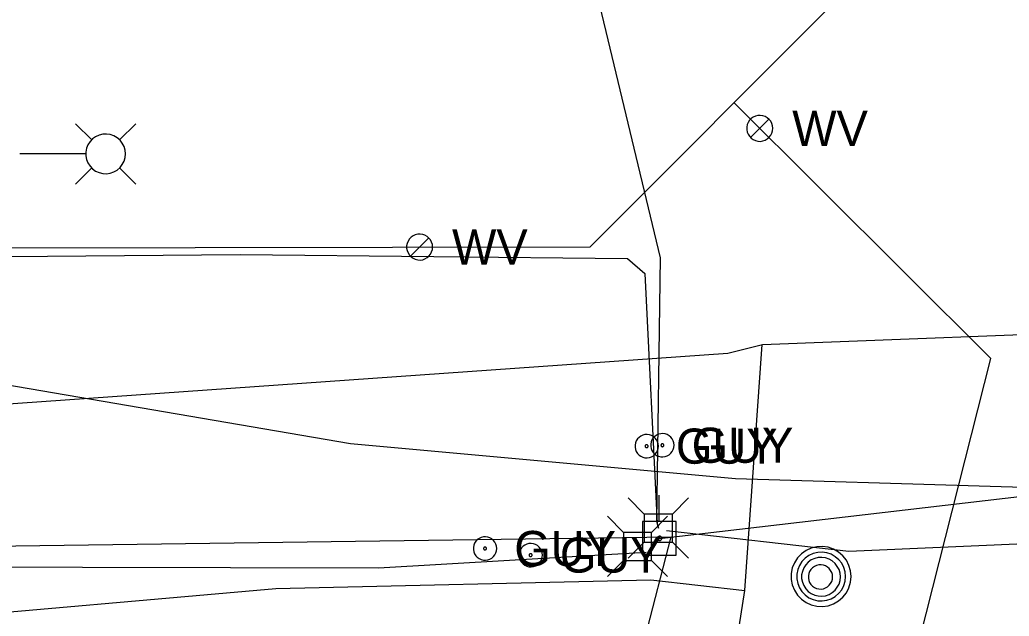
# Model space of a CAD drawing. Extents: x 596028 to 606371, y 330010 to 403088.
# Drawn here: x 603928.2 to 604036.7, y 402202.8 to 402268.2 of the extents above; entities that cross this region are included whole.
import ezdxf

# ---------------------------------------------------------------- set-up
doc = ezdxf.new("R2010")
doc.units = 0
for name, color, linetype in [('E_LTG', 7, 'Continuous'), ('E_UTL_E', 7, 'Continuous'), ('E_UTL_E_UG', 7, 'Continuous'), ('E_UTL_EGuyWire', 7, 'Continuous'), ('E_UTL_EPowerPole', 7, 'Continuous'), ('E_UTL_FO_UG_WINDSTREAM', 7, 'Continuous'), ('E_UTL_G_UG', 7, 'Continuous'), ('E_UTL_MH', 7, 'Continuous'), ('E_UTL_Overhead', 7, 'Continuous'), ('E_UTL_T', 7, 'Continuous'), ('E_UTL_T_UG', 7, 'Continuous'), ('E_UTL_W', 7, 'Continuous'), ('E_UTL_W_UG', 7, 'Continuous')]:
    doc.layers.add(name, color=color, linetype=linetype)

msp = doc.modelspace()

# ---------------------------------------------------------------- linework, layer by layer
at = {"layer": 'E_LTG'}
for points in [[(603936.06, 402255.06), (603934.28, 402256.83)], [(603939.11, 402255.06), (603940.88, 402256.83)], [(603939.76, 402253.53), (603939.72, 402253.95), (603939.6, 402254.34), (603939.41, 402254.71), (603939.16, 402255.03), (603938.84, 402255.31), (603938.48, 402255.51), (603938.09, 402255.65), (603937.68, 402255.71), (603937.27, 402255.69), (603936.87, 402255.59), (603936.49, 402255.42), (603936.16, 402255.18), (603935.87, 402254.88), (603935.65, 402254.53), (603935.49, 402254.15), (603935.41, 402253.74), (603935.41, 402253.33), (603935.49, 402252.92), (603935.65, 402252.54), (603935.87, 402252.19), (603936.16, 402251.89), (603936.49, 402251.65), (603936.87, 402251.48), (603937.27, 402251.38), (603937.68, 402251.36), (603938.09, 402251.42), (603938.48, 402251.55), (603938.84, 402251.76), (603939.16, 402252.03), (603939.41, 402252.36), (603939.6, 402252.72), (603939.72, 402253.12), (603939.76, 402253.53)], [(603935.37, 402253.53), (603928.19, 402253.53)], [(603936.06, 402252.01), (603934.28, 402250.23)], [(603939.11, 402252.01), (603940.88, 402250.23)]]:
    msp.add_lwpolyline(points, dxfattribs=at)
at = {"layer": 'E_UTL_E'}
for points in [[(603996.64, 402214.03), (603994.89, 402215.79)], [(603999.74, 402214.03), (604001.49, 402215.79)], [(603999.74, 402214.03), (603996.64, 402214.03)], [(603996.64, 402214.03), (603996.64, 402210.94)], [(603999.74, 402210.94), (603999.74, 402214.03)], [(603996.64, 402210.94), (603994.89, 402209.19)], [(603996.64, 402210.94), (603999.74, 402210.94)], [(603999.74, 402210.94), (604001.49, 402209.19)]]:
    msp.add_lwpolyline(points, dxfattribs=at)
at = {"layer": 'E_UTL_E_UG'}
for points in [[(603998.19, 402212.49), (603998.04, 402213.24), (603998.41, 402242.14), (603977.85, 402327.9)], [(603999.09, 402212.22), (604019.08, 402209.95), (604051.75, 402211.37), (604057.96, 402212.61), (604067.62, 402236.49), (604081.28, 402261.18), (604102.19, 402264.6), (604121.36, 402263.16), (604121.77, 402262.53)], [(603926.98, 402242.27), (603952.34, 402242.51), (603994.81, 402242.05), (603996.72, 402240.4), (603998.05, 402213), (603998.19, 402212.49)]]:
    msp.add_lwpolyline(points, dxfattribs=at)
at = {"layer": 'E_UTL_EGuyWire'}
for points in [[(603998.19, 402221.47), (603998.17, 402221.72), (603998.1, 402221.95), (603997.99, 402222.17), (603997.83, 402222.36), (603997.65, 402222.52), (603997.44, 402222.64), (603997.21, 402222.72), (603996.97, 402222.76), (603996.72, 402222.74), (603996.49, 402222.69), (603996.26, 402222.58), (603996.07, 402222.44), (603995.9, 402222.27), (603995.77, 402222.06), (603995.67, 402221.84), (603995.63, 402221.6), (603995.63, 402221.35), (603995.67, 402221.11), (603995.77, 402220.89), (603995.9, 402220.68), (603996.07, 402220.5), (603996.26, 402220.36), (603996.49, 402220.26), (603996.72, 402220.2), (603996.97, 402220.19), (603997.21, 402220.23), (603997.44, 402220.31), (603997.65, 402220.43), (603997.83, 402220.59), (603997.99, 402220.78), (603998.1, 402221), (603998.17, 402221.23), (603998.19, 402221.47)], [(603999.92, 402221.57), (603999.89, 402221.82), (603999.82, 402222.05), (603999.71, 402222.27), (603999.56, 402222.46), (603999.38, 402222.62), (603999.17, 402222.74), (603998.94, 402222.82), (603998.69, 402222.85), (603998.45, 402222.84), (603998.21, 402222.79), (603997.99, 402222.68), (603997.79, 402222.54), (603997.62, 402222.37), (603997.49, 402222.16), (603997.4, 402221.93), (603997.36, 402221.69), (603997.36, 402221.45), (603997.4, 402221.21), (603997.49, 402220.98), (603997.62, 402220.78), (603997.79, 402220.6), (603997.99, 402220.46), (603998.21, 402220.36), (603998.45, 402220.3), (603998.69, 402220.29), (603998.94, 402220.33), (603999.17, 402220.41), (603999.38, 402220.53), (603999.56, 402220.69), (603999.71, 402220.88), (603999.82, 402221.1), (603999.89, 402221.33), (603999.92, 402221.57)], [(603997.07, 402221.47), (603997.06, 402221.5), (603997.05, 402221.53), (603997.04, 402221.56), (603997.02, 402221.58), (603997, 402221.6), (603996.97, 402221.62), (603996.94, 402221.63), (603996.91, 402221.63), (603996.88, 402221.63), (603996.85, 402221.63), (603996.83, 402221.61), (603996.8, 402221.59), (603996.78, 402221.57), (603996.76, 402221.55), (603996.75, 402221.52), (603996.75, 402221.49), (603996.75, 402221.46), (603996.75, 402221.43), (603996.76, 402221.4), (603996.78, 402221.37), (603996.8, 402221.35), (603996.83, 402221.33), (603996.85, 402221.32), (603996.88, 402221.31), (603996.91, 402221.31), (603996.94, 402221.32), (603996.97, 402221.33), (603997, 402221.34), (603997.02, 402221.36), (603997.04, 402221.39), (603997.05, 402221.41), (603997.06, 402221.44), (603997.07, 402221.47)], [(603998.79, 402221.57), (603998.79, 402221.6), (603998.78, 402221.63), (603998.77, 402221.66), (603998.75, 402221.68), (603998.73, 402221.7), (603998.7, 402221.72), (603998.67, 402221.73), (603998.64, 402221.73), (603998.61, 402221.73), (603998.58, 402221.72), (603998.55, 402221.71), (603998.53, 402221.69), (603998.51, 402221.67), (603998.49, 402221.65), (603998.48, 402221.62), (603998.47, 402221.59), (603998.47, 402221.56), (603998.48, 402221.53), (603998.49, 402221.5), (603998.51, 402221.47), (603998.53, 402221.45), (603998.55, 402221.43), (603998.58, 402221.42), (603998.61, 402221.41), (603998.64, 402221.41), (603998.67, 402221.42), (603998.7, 402221.43), (603998.73, 402221.44), (603998.75, 402221.46), (603998.77, 402221.49), (603998.78, 402221.51), (603998.79, 402221.54), (603998.79, 402221.57)], [(603980.47, 402210.25), (603980.44, 402210.49), (603980.37, 402210.72), (603980.26, 402210.94), (603980.11, 402211.13), (603979.93, 402211.29), (603979.72, 402211.41), (603979.49, 402211.49), (603979.24, 402211.53), (603979, 402211.52), (603978.76, 402211.46), (603978.54, 402211.36), (603978.34, 402211.22), (603978.17, 402211.04), (603978.04, 402210.83), (603977.95, 402210.61), (603977.91, 402210.37), (603977.91, 402210.12), (603977.95, 402209.89), (603978.04, 402209.66), (603978.17, 402209.45), (603978.34, 402209.28), (603978.54, 402209.14), (603978.76, 402209.03), (603979, 402208.98), (603979.24, 402208.96), (603979.49, 402209), (603979.72, 402209.08), (603979.93, 402209.2), (603980.11, 402209.36), (603980.26, 402209.55), (603980.37, 402209.77), (603980.44, 402210), (603980.47, 402210.25)], [(603979.34, 402210.25), (603979.34, 402210.28), (603979.33, 402210.31), (603979.32, 402210.33), (603979.3, 402210.36), (603979.28, 402210.38), (603979.25, 402210.39), (603979.22, 402210.4), (603979.19, 402210.41), (603979.16, 402210.41), (603979.13, 402210.4), (603979.1, 402210.39), (603979.08, 402210.37), (603979.06, 402210.35), (603979.04, 402210.32), (603979.03, 402210.29), (603979.02, 402210.26), (603979.02, 402210.23), (603979.03, 402210.2), (603979.04, 402210.17), (603979.06, 402210.15), (603979.08, 402210.13), (603979.1, 402210.11), (603979.13, 402210.09), (603979.16, 402210.09), (603979.19, 402210.09), (603979.22, 402210.09), (603979.25, 402210.1), (603979.28, 402210.12), (603979.3, 402210.14), (603979.32, 402210.16), (603979.33, 402210.19), (603979.34, 402210.22), (603979.34, 402210.25)], [(603985.47, 402209.52), (603985.45, 402209.77), (603985.38, 402210), (603985.27, 402210.22), (603985.11, 402210.41), (603984.93, 402210.57), (603984.72, 402210.69), (603984.49, 402210.77), (603984.25, 402210.8), (603984, 402210.79), (603983.77, 402210.74), (603983.54, 402210.63), (603983.35, 402210.49), (603983.18, 402210.32), (603983.05, 402210.11), (603982.95, 402209.88), (603982.91, 402209.64), (603982.91, 402209.4), (603982.95, 402209.16), (603983.05, 402208.93), (603983.18, 402208.73), (603983.35, 402208.55), (603983.54, 402208.41), (603983.77, 402208.31), (603984, 402208.25), (603984.25, 402208.24), (603984.49, 402208.28), (603984.72, 402208.36), (603984.93, 402208.48), (603985.11, 402208.64), (603985.27, 402208.83), (603985.38, 402209.05), (603985.45, 402209.28), (603985.47, 402209.52)], [(603984.35, 402209.52), (603984.34, 402209.55), (603984.33, 402209.58), (603984.32, 402209.61), (603984.3, 402209.63), (603984.28, 402209.65), (603984.25, 402209.67), (603984.22, 402209.68), (603984.19, 402209.68), (603984.16, 402209.68), (603984.13, 402209.67), (603984.11, 402209.66), (603984.08, 402209.64), (603984.06, 402209.62), (603984.04, 402209.6), (603984.03, 402209.57), (603984.03, 402209.54), (603984.03, 402209.51), (603984.03, 402209.48), (603984.04, 402209.45), (603984.06, 402209.42), (603984.08, 402209.4), (603984.11, 402209.38), (603984.13, 402209.37), (603984.16, 402209.36), (603984.19, 402209.36), (603984.22, 402209.37), (603984.25, 402209.38), (603984.28, 402209.39), (603984.3, 402209.41), (603984.32, 402209.44), (603984.33, 402209.46), (603984.34, 402209.49), (603984.35, 402209.52)]]:
    msp.add_lwpolyline(points, dxfattribs=at)
at = {"layer": 'E_UTL_EPowerPole'}
for points in [[(603998.29, 402213.2), (603998.29, 402216.11)], [(604000.13, 402213.2), (603996.45, 402213.2)], [(603996.45, 402213.2), (603996.45, 402209.51)], [(604000.13, 402209.51), (604000.13, 402213.2)], [(603998.56, 402211.36), (603998.56, 402211.4), (603998.54, 402211.45), (603998.52, 402211.49), (603998.5, 402211.52), (603998.46, 402211.55), (603998.42, 402211.58), (603998.38, 402211.59), (603998.33, 402211.6), (603998.29, 402211.6), (603998.25, 402211.58), (603998.2, 402211.57), (603998.17, 402211.54), (603998.14, 402211.51), (603998.11, 402211.47), (603998.09, 402211.43), (603998.09, 402211.38), (603998.09, 402211.34), (603998.09, 402211.29), (603998.11, 402211.25), (603998.14, 402211.21), (603998.17, 402211.18), (603998.2, 402211.15), (603998.25, 402211.13), (603998.29, 402211.12), (603998.33, 402211.12), (603998.38, 402211.13), (603998.42, 402211.14), (603998.46, 402211.17), (603998.5, 402211.19), (603998.52, 402211.23), (603998.54, 402211.27), (603998.56, 402211.31), (603998.56, 402211.36)], [(603996.45, 402209.51), (604000.13, 402209.51)]]:
    msp.add_lwpolyline(points, dxfattribs=at)
at = {"layer": 'E_UTL_FO_UG_WINDSTREAM'}
msp.add_lwpolyline([(603123.19, 402101.18), (603211.79, 402095.42), (603415.99, 402083.83), (603505.04, 402078.54), (603540.78, 402080.14), (603566.85, 402078.78), (603633.44, 402077.08), (603648.03, 402076.25), (603678.5, 402076.34), (603698.91, 402114.97), (603724.6, 402166.78), (603743.59, 402200.32), (603755.49, 402199.76), (603756.96, 402199.77), (603775.37, 402199.12), (603835.86, 402204.97), (603902.54, 402208.26), (603967.49, 402208.13), (603996.87, 402209.83)], dxfattribs=at)
at = {"layer": 'E_UTL_G_UG'}
for points in [[(603456.03, 402152.72), (603556.06, 402158.85), (603581.95, 402196.09), (603638.47, 402215.65), (603714.96, 402212.15), (603739.63, 402214.02), (603826.21, 402219.01), (604005.79, 402231.69), (604009.6, 402232.61), (604051.23, 402234.23), (604056.74, 402239.65), (604055.87, 402270.22), (604059.25, 402270.66), (604060.53, 402270.47), (604094.86, 402270.63), (604124.42, 402271.52), (604151.37, 402273.37)], [(604007.23, 402161.85), (604003.95, 402181.71), (604007.68, 402205.65), (604009.59, 402232.62)], [(603757.61, 402173.74), (603806.69, 402188.11), (603876.31, 402198.83), (603956.26, 402205.85), (603997.37, 402206.81), (604007.68, 402205.65)]]:
    msp.add_lwpolyline(points, dxfattribs=at)
at = {"layer": 'E_UTL_MH'}
for points in [[(604019.33, 402207.18), (604019.27, 402207.8), (604019.09, 402208.4), (604018.81, 402208.96), (604018.42, 402209.45), (604017.94, 402209.86), (604017.4, 402210.18), (604016.81, 402210.38), (604016.19, 402210.47), (604015.56, 402210.44), (604014.95, 402210.3), (604014.38, 402210.03), (604013.87, 402209.67), (604013.44, 402209.22), (604013.1, 402208.69), (604012.86, 402208.11), (604012.74, 402207.49), (604012.74, 402206.86), (604012.86, 402206.25), (604013.1, 402205.66), (604013.44, 402205.14), (604013.87, 402204.68), (604014.38, 402204.32), (604014.95, 402204.06), (604015.56, 402203.91), (604016.19, 402203.88), (604016.81, 402203.97), (604017.4, 402204.17), (604017.94, 402204.49), (604018.42, 402204.9), (604018.81, 402205.39), (604019.09, 402205.95), (604019.27, 402206.55), (604019.33, 402207.18)], [(604018.71, 402207.17), (604018.67, 402207.68), (604018.52, 402208.17), (604018.29, 402208.62), (604017.97, 402209.02), (604017.59, 402209.35), (604017.15, 402209.61), (604016.67, 402209.77), (604016.16, 402209.85), (604015.66, 402209.82), (604015.16, 402209.7), (604014.7, 402209.49), (604014.28, 402209.2), (604013.93, 402208.83), (604013.66, 402208.4), (604013.47, 402207.93), (604013.37, 402207.43), (604013.37, 402206.92), (604013.47, 402206.42), (604013.66, 402205.95), (604013.93, 402205.52), (604014.28, 402205.15), (604014.7, 402204.85), (604015.16, 402204.64), (604015.66, 402204.52), (604016.16, 402204.5), (604016.67, 402204.57), (604017.15, 402204.74), (604017.59, 402204.99), (604017.97, 402205.33), (604018.29, 402205.73), (604018.52, 402206.18), (604018.67, 402206.67), (604018.71, 402207.17)], [(604018.15, 402207.14), (604018.11, 402207.55), (604018, 402207.94), (604017.81, 402208.29), (604017.56, 402208.61), (604017.26, 402208.88), (604016.91, 402209.08), (604016.52, 402209.21), (604016.12, 402209.27), (604015.72, 402209.25), (604015.33, 402209.16), (604014.96, 402208.99), (604014.63, 402208.75), (604014.35, 402208.46), (604014.13, 402208.12), (604013.98, 402207.74), (604013.9, 402207.35), (604013.9, 402206.94), (604013.98, 402206.54), (604014.13, 402206.17), (604014.35, 402205.83), (604014.63, 402205.53), (604014.96, 402205.3), (604015.33, 402205.13), (604015.72, 402205.04), (604016.12, 402205.02), (604016.52, 402205.07), (604016.91, 402205.21), (604017.26, 402205.41), (604017.56, 402205.67), (604017.81, 402205.99), (604018, 402206.35), (604018.11, 402206.74), (604018.15, 402207.14)], [(604017.3, 402207.13), (604017.27, 402207.38), (604017.2, 402207.62), (604017.08, 402207.85), (604016.93, 402208.05), (604016.74, 402208.21), (604016.52, 402208.34), (604016.28, 402208.42), (604016.03, 402208.46), (604015.77, 402208.45), (604015.53, 402208.39), (604015.3, 402208.28), (604015.09, 402208.13), (604014.92, 402207.95), (604014.78, 402207.74), (604014.69, 402207.5), (604014.64, 402207.25), (604014.64, 402207), (604014.69, 402206.75), (604014.78, 402206.52), (604014.92, 402206.3), (604015.09, 402206.12), (604015.3, 402205.97), (604015.53, 402205.87), (604015.77, 402205.81), (604016.03, 402205.8), (604016.28, 402205.83), (604016.52, 402205.92), (604016.74, 402206.04), (604016.93, 402206.21), (604017.08, 402206.41), (604017.2, 402206.63), (604017.27, 402206.88), (604017.3, 402207.13)]]:
    msp.add_lwpolyline(points, dxfattribs=at)
at = {"layer": 'E_UTL_Overhead'}
for points in [[(603998.32, 402211.36), (604136.76, 402227.49)], [(603803.77, 402209.14), (603814.78, 402209.56), (603829.19, 402209.2), (603999.58, 402211.52)], [(603985.34, 402096.99), (603996.71, 402200.32), (603999.58, 402211.52)]]:
    msp.add_lwpolyline(points, dxfattribs=at)
at = {"layer": 'E_UTL_T'}
for points in [[(603994.35, 402212.02), (603992.6, 402213.78)], [(603997.45, 402212.02), (603999.2, 402213.78)], [(603997.45, 402212.02), (603994.35, 402212.02)], [(603994.35, 402212.02), (603994.35, 402208.93)], [(603997.45, 402208.93), (603997.45, 402212.02)], [(603994.35, 402208.93), (603992.6, 402207.18)], [(603994.35, 402208.93), (603997.45, 402208.93)], [(603997.45, 402208.93), (603999.2, 402207.18)]]:
    msp.add_lwpolyline(points, dxfattribs=at)
at = {"layer": 'E_UTL_T_UG'}
msp.add_lwpolyline([(603702.31, 402195.47), (603732.65, 402210.59), (603754.48, 402218.42), (603826.14, 402225.56), (603836.25, 402228.11), (603847.69, 402228.45), (603873.62, 402231.52), (603914.23, 402230.34), (603964.42, 402221.75), (604006.65, 402217.91), (604060.08, 402216.32), (604080.62, 402213.94), (604123.47, 402219.36), (604134.88, 402217.64), (604143.15, 402219.63)], dxfattribs=at)
at = {"layer": 'E_UTL_W'}
for points in [[(604010.73, 402256.34), (604010.71, 402256.61), (604010.63, 402256.87), (604010.51, 402257.11), (604010.34, 402257.32), (604010.13, 402257.5), (604009.9, 402257.63), (604009.64, 402257.72), (604009.37, 402257.76), (604009.1, 402257.75), (604008.84, 402257.68), (604008.59, 402257.57), (604008.37, 402257.41), (604008.19, 402257.22), (604008.04, 402256.99), (604007.94, 402256.74), (604007.89, 402256.47), (604007.89, 402256.2), (604007.94, 402255.93), (604008.04, 402255.68), (604008.19, 402255.46), (604008.37, 402255.26), (604008.59, 402255.1), (604008.84, 402254.99), (604009.1, 402254.93), (604009.37, 402254.91), (604009.64, 402254.95), (604009.9, 402255.04), (604010.13, 402255.18), (604010.34, 402255.35), (604010.51, 402255.57), (604010.63, 402255.81), (604010.71, 402256.07), (604010.73, 402256.34)], [(604008.3, 402255.33), (604010.31, 402257.34)], [(603973.44, 402243.32), (603973.41, 402243.59), (603973.33, 402243.85), (603973.21, 402244.09), (603973.04, 402244.3), (603972.84, 402244.48), (603972.6, 402244.62), (603972.35, 402244.7), (603972.08, 402244.74), (603971.81, 402244.73), (603971.54, 402244.67), (603971.3, 402244.55), (603971.08, 402244.4), (603970.89, 402244.2), (603970.74, 402243.97), (603970.64, 402243.72), (603970.59, 402243.45), (603970.59, 402243.18), (603970.64, 402242.92), (603970.74, 402242.67), (603970.89, 402242.44), (603971.08, 402242.24), (603971.3, 402242.08), (603971.54, 402241.97), (603971.81, 402241.91), (603972.08, 402241.89), (603972.35, 402241.93), (603972.6, 402242.02), (603972.84, 402242.16), (603973.04, 402242.33), (603973.21, 402242.55), (603973.33, 402242.79), (603973.41, 402243.05), (603973.44, 402243.32)], [(603971, 402242.31), (603973.02, 402244.33)]]:
    msp.add_lwpolyline(points, dxfattribs=at)
at = {"layer": 'E_UTL_W_UG'}
for p, q in [((603990.72, 402243.35), (604031.03, 402283.8)), ((604006.47, 402259.16), (604034.65, 402231.09)), ((603555.71, 402242.59), (603990.72, 402243.35)), ((604000.59, 402096.96), (604034.65, 402231.09))]:
    msp.add_line(p, q, dxfattribs=at)

# ---------------------------------------------------------------- texts
at = {"layer": 'E_UTL_EGuyWire'}
for p in [(604000.11, 402219.55), (604001.84, 402219.65), (603982.39, 402208.32), (603987.39, 402207.6)]:
    msp.add_text('GUY', height=3.85, dxfattribs=at).set_placement(p)
at = {"layer": 'E_UTL_W'}
for p in [(604012.87, 402254.41), (603975.57, 402241.39)]:
    msp.add_text('WV', height=3.85, dxfattribs=at).set_placement(p)

doc.saveas('drawing.dxf')
